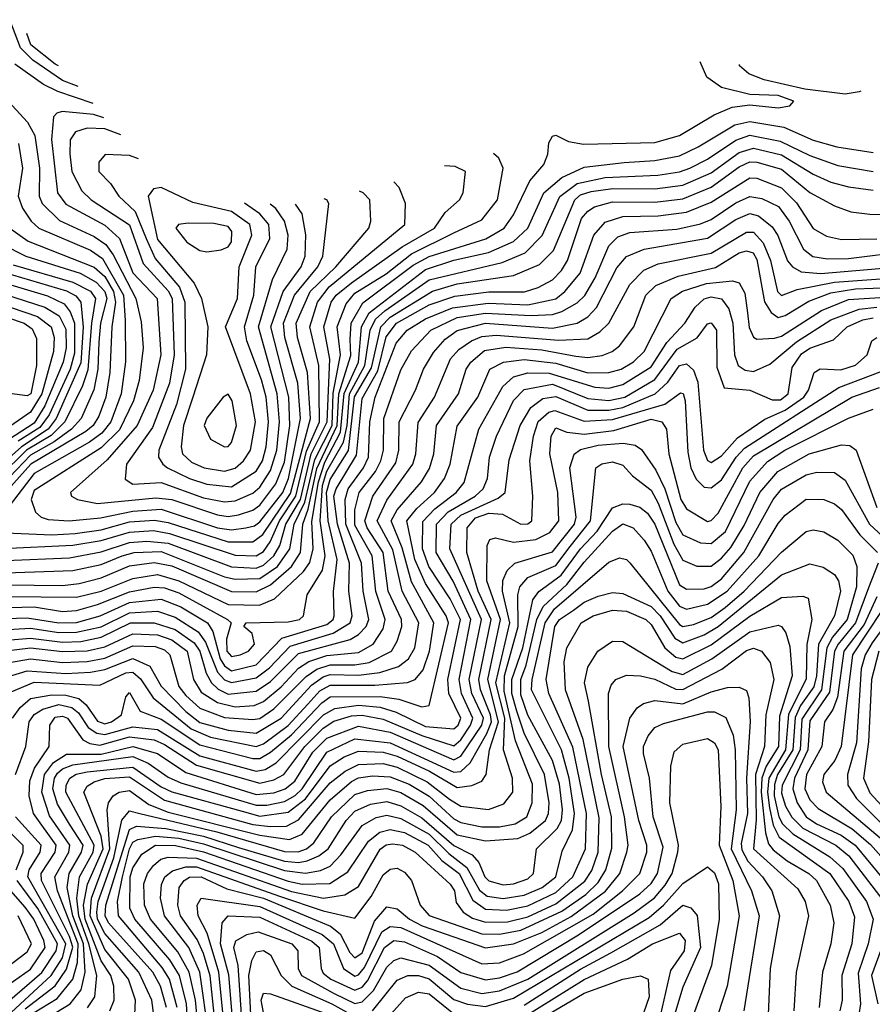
# Model space of a CAD drawing. Extents: x 501367 to 657802, y 482273 to 547541.
# Tile 519 of 656: x 575584 to 578002, y 543414 to 546206. Entities that reach past the tile are written whole.
import ezdxf

# ---------------------------------------------------------------- set-up
doc = ezdxf.new("R2010")
doc.units = 0

msp = doc.modelspace()

# ---------------------------------------------------------------- linework, layer by layer
at = {"layer": '0CON20XD'}
for points in [[(575749.5, 546016), (575705, 546033.2), (575620.9, 546090.9), (575586.3, 546126.3), (575555.9, 546205.9)], [(575693.8, 546075.2), (575685, 546080.2), (575615.7, 546135), (575604.2, 546166.7)], [(575545, 544603.1), (575705, 544601.8), (575752.6, 544607.4), (575815, 544622.8), (575895, 544656.9), (575965, 544666.4), (576015, 544657.4), (576185, 544584.2), (576255, 544583.8), (576295, 544603), (576355.3, 544655), (576380.4, 544695), (576387.1, 544775), (576402.2, 544817.8), (576427.2, 544932.8), (576484.8, 545055), (576488.7, 545145), (576523.6, 545253.6), (576521.5, 545298.5), (576524.1, 545345), (576557.4, 545402.6), (576700.1, 545509.9), (576745, 545534.8), (576906, 545584), (576957.8, 545615), (576985, 545652.9), (577031.2, 545748.8), (577070.9, 545795), (577082.3, 545825), (577085, 545856.7), (577095, 545875.7), (577105, 545878.1), (577140.4, 545860.4), (577182.8, 545852.8), (577385, 545857.3), (577455, 545877), (577553.8, 545936.2), (577605, 545957.5), (577655, 545964.9), (577735, 545956.2), (577768.3, 545961.7), (577779.5, 545975), (577735, 545990.6), (577655, 545993.6), (577575, 546014), (577533.1, 546043.1), (577513.9, 546086.5)], [(575792.3, 545967.9), (575692.4, 546002.4), (575651.7, 546021.7), (575569.8, 546079.8)], [(577969.7, 546003.1), (577965, 546001.3), (577925, 545994.4), (577810.7, 546009.3), (577695.8, 546035.8), (577652.1, 546052.1), (577625.8, 546075), (577625.2, 546078.5)], [(575542.1, 545985), (575605.8, 545915), (575627.1, 545877.1), (575640.3, 545785), (575638.8, 545705), (575647.3, 545685), (575696.7, 545636.7), (575795, 545591.3), (575828.7, 545568.7), (575849.5, 545539.5), (575913.2, 545415), (575928.7, 545348.7), (575933.8, 545275), (575922.9, 545182.9), (575906.8, 545125), (575866.8, 545043.2), (575815, 544991.9), (575625, 544870.3), (575616.1, 544845), (575629.1, 544809.1), (575644.4, 544795), (575665, 544788.7), (575724.6, 544784.6), (575812.9, 544792.9), (575905, 544812.2), (575985, 544818.1), (576145, 544764.9), (576185, 544758.8), (576225, 544764.9), (576249.7, 544770.3), (576265, 544781.8), (576330.3, 544865), (576346.5, 544905), (576380.7, 545075), (576372.7, 545175), (576336, 545305), (576332.1, 545345), (576363.6, 545425), (576430, 545505), (576443.3, 545535), (576461.2, 545685), (576454.7, 545695), (576447.8, 545698.2)], [(575822.8, 545927.1), (575793, 545937), (575704.5, 545945.5), (575689, 545941), (575679.6, 545930.4), (575674, 545866), (575691.2, 545715), (575715, 545682.3), (575825, 545623.4), (575866.8, 545585), (575905, 545487.9), (575973.7, 545415), (575984.4, 545255), (575962.6, 545155), (575917.3, 545055), (575832.5, 544957.5), (575728.2, 544865), (575730.7, 544855), (575748.2, 544845), (575805, 544833.6), (575970.4, 544850.4), (576015, 544845.1), (576145, 544801.3), (576175, 544796.6), (576205, 544802.1), (576245, 544814.6), (576265, 544829.2), (576310.7, 544889.3), (576335, 544950.8), (576350.6, 545055), (576347.7, 545135), (576296.5, 545335), (576331, 545435), (576382.6, 545505), (576393.9, 545535), (576395.3, 545595.3), (576384.8, 545655), (576365.9, 545682.6)], [(575545, 544570.2), (575745, 544567.9), (575815, 544584.9), (575905, 544621.2), (575975, 544632.5), (576035.6, 544615), (576175, 544547.3), (576264.4, 544545.6), (576306.2, 544563.8), (576388.6, 544641.4), (576406.7, 544666.7), (576416.7, 544705), (576412.8, 544782.8), (576431.1, 544895), (576449.1, 544950.9), (576494.1, 545035.9), (576504.2, 545145.8), (576544.5, 545235), (576553.8, 545335), (576575.3, 545374.7), (576735, 545497.7), (576815, 545523.7), (576913.9, 545546.1), (576985, 545577), (577025.4, 545615), (577070.4, 545715), (577122.1, 545757.9), (577185, 545787.2), (577298.8, 545801.2), (577385, 545807), (577455, 545820.1), (577508.4, 545845), (577612.7, 545907.3), (577655, 545917.6), (577751.3, 545901.3), (577835, 545864.6), (577901.5, 545845), (578005, 545829.1)], [(575870.8, 545879), (575825, 545896.8), (575775, 545898.5), (575742.6, 545887.4), (575727, 545865), (575725.7, 545825.7), (575732, 545775), (575760.1, 545720.1), (575786.2, 545695), (575895, 545623.8), (575934.2, 545514.2), (576005, 545436.7), (576016.4, 545415), (576022.4, 545255), (576009, 545175), (575960.9, 545049.1), (575886.7, 544945), (575883.1, 544903.1), (575905, 544889), (575985, 544893.2), (576105, 544849.8), (576165, 544838.3), (576195, 544841.4), (576245, 544863.3), (576265, 544880), (576295, 544927), (576313.6, 544985), (576320.9, 545065), (576314.6, 545144.6), (576261.1, 545335), (576300.7, 545469.3), (576342.7, 545555), (576345.6, 545595), (576335.1, 545635), (576310.6, 545670.6), (576294.6, 545683.2)], [(575580.7, 545855), (575592.2, 545785), (575579.4, 545705), (575591.5, 545671.5), (575616.3, 545635), (575638.4, 545615), (575785, 545551.9), (575818.9, 545528.9), (575878.4, 545425), (575883.3, 545353.3), (575884.1, 545235.9), (575872.2, 545145), (575842, 545065), (575816.8, 545033.2), (575782.3, 545007.7), (575625, 544919.2), (575545, 544813.8)], [(575555, 544539.3), (575625, 544540.4), (575705, 544528), (575745, 544530.7), (575805, 544547), (575895, 544583.3), (575965, 544596.6), (575995, 544594.6), (576035, 544580.3), (576173, 544505), (576184.1, 544495), (576170.7, 544449.3), (576171.9, 544415), (576185, 544400.4), (576209.2, 544405), (576233.3, 544415), (576249.7, 544435), (576242.9, 544465), (576220, 544485), (576226.7, 544495), (576345, 544498), (576377.7, 544505), (576389.1, 544515), (576399.2, 544575), (576442.9, 544645), (576450.6, 544685), (576436.2, 544785), (576442.8, 544885), (576455, 544925.1), (576502.3, 545007.7), (576513.2, 545055), (576519.2, 545145), (576562.7, 545225), (576578.3, 545325), (576593.6, 545356.4), (576619.3, 545380.7), (576745, 545467.9), (576952.6, 545517.4), (577017.7, 545545), (577065.8, 545594.2), (577115.7, 545704.3), (577165, 545741), (577245, 545758.3), (577394.3, 545765), (577455, 545774.1), (577484.8, 545785), (577535, 545810.8), (577615, 545864.7), (577655, 545878.8), (577741.4, 545861.4), (577825, 545821.1), (577905, 545792.2), (578004.3, 545775.7)], [(575545, 544507.5), (575605, 544509.7), (575695, 544495.2), (575745, 544496.6), (575812, 544515), (575895, 544553.2), (575985, 544562.1), (576040.7, 544540.7), (576116.9, 544495), (576131.3, 544471.3), (576153, 544393), (576165, 544373.1), (576185, 544359.8), (576255, 544376.6), (576327.8, 544452.2), (576455, 544491.1), (576473.1, 544505), (576476.1, 544515), (576474.4, 544584.4), (576484.7, 544675.3), (576459.3, 544785), (576453.9, 544865), (576465, 544901.8), (576516.2, 544983.8), (576533.3, 545136.7), (576581.4, 545218.6), (576608, 545335), (576635, 545362.5), (576755, 545436.2), (576825, 545457.1), (576985, 545480.5), (577057.9, 545512.1), (577098.3, 545551.7), (577158.3, 545695), (577175, 545709.5), (577205, 545719), (577266.8, 545726.8), (577385, 545726.4), (577465, 545736.9), (577545, 545771.8), (577625, 545829.7), (577665, 545841.6), (577745, 545822.4), (577835, 545768), (577885, 545745.1), (577935, 545731.5), (578005, 545722.8)], [(575545, 544637), (575735, 544643.5), (575815, 544660.9), (575874.8, 544685), (575908.6, 544695), (575985, 544697.5), (576165, 544625.6), (576195, 544619.2), (576265, 544620.8), (576315.1, 544655), (576350.2, 544705), (576362.7, 544775), (576392.5, 544837.5), (576420.9, 544959.1), (576470.2, 545055), (576473.4, 545146.6), (576493.7, 545255), (576484, 545335), (576509.9, 545400.1), (576535, 545430.1), (576623.5, 545485), (576695, 545541.6), (576815, 545601.2), (576895, 545638.3), (576939.1, 545695), (576955.2, 545785), (576943.1, 545813.1), (576927.4, 545826.7)], [(575535, 544475.4), (575615, 544480.2), (575695, 544468), (575745, 544469), (575815, 544484.3), (575895, 544524.2), (575975, 544528.9), (576025, 544511.8), (576090.1, 544470.1), (576111, 544441), (576144.8, 544355.2), (576165, 544334.2), (576185, 544325.8), (576255, 544339.7), (576292.6, 544367.4), (576350.9, 544429.1), (576473.4, 544466.6), (576521.1, 544495), (576526.9, 544515), (576517.9, 544585), (576519.4, 544665), (576485.2, 544775), (576475.2, 544855), (576481.5, 544875), (576539.2, 544970.8), (576555, 545131.8), (576599.8, 545210.2), (576623.7, 545306.3), (576652.7, 545345), (576745, 545397.2), (576817.7, 545422.3), (576915, 545434), (577015.7, 545434.3), (577055, 545446.4), (577095, 545468.2), (577121.1, 545495), (577137.3, 545522.7), (577177.9, 545642.1), (577195, 545663.3), (577214.5, 545675.5), (577265, 545689.7), (577385, 545688.7), (577465, 545698.3), (577545, 545731.2), (577625, 545788.3), (577655, 545802.5), (577675, 545802.3), (577745, 545781.6), (577825, 545715.4), (577895, 545677.7), (577941.1, 545661.1), (577995, 545654.3), (578025, 545653.6)], [(575921.3, 545811.6), (575895, 545820.3), (575826, 545824), (575808.6, 545801.4), (575808.8, 545775), (575841.4, 545741.4), (575864.8, 545705), (575911.7, 545661.7), (575943, 545585), (575968.6, 545528.6), (576037.6, 545447.6), (576052.1, 545405), (576053.8, 545215), (576028.4, 545115), (575978.2, 544985), (575978, 544965), (575989.5, 544945), (576003.3, 544935), (576065.1, 544905.1), (576115, 544889.1), (576185, 544881.5), (576255, 544926), (576272.3, 544955), (576283.4, 544995), (576289.2, 545065), (576282.8, 545135), (576270, 545185), (576228.2, 545295), (576221.4, 545335), (576248.4, 545425), (576253.6, 545505), (576293.8, 545585), (576290.5, 545625), (576265.1, 545655.1), (576222, 545685.2)], [(575545, 544672.1), (575725, 544679.8), (575815, 544696.9), (575895, 544723.3), (575945, 544727.4), (576005, 544721.5), (576185, 544653.8), (576255, 544650.5), (576275, 544659), (576304.5, 544685), (576322, 544715), (576338.9, 544775), (576380, 544845), (576411, 544975), (576455.9, 545065), (576463.5, 545243.5), (576446.2, 545335), (576467.7, 545405), (576481.3, 545425), (576525, 545460), (576668.4, 545561.6), (576760.7, 545615), (576790.5, 545659.5), (576831.1, 545695), (576842, 545715), (576848.8, 545775), (576819.2, 545789.2), (576789.2, 545791.8)], [(575535, 544444.9), (575615, 544452.4), (575705, 544441), (575757.2, 544442.8), (575815, 544454.5), (575897.8, 544495), (575965, 544495.8), (576025, 544476.3), (576078.8, 544438.8), (576094.9, 544415), (576112.7, 544352.7), (576127.6, 544325), (576147.1, 544307.1), (576175, 544293.4), (576255, 544302), (576295, 544329.5), (576375, 544408.1), (576521.7, 544448.3), (576545, 544462.1), (576566.7, 544485), (576574.4, 544505), (576558, 544585), (576553.9, 544665), (576509.4, 544775), (576506.8, 544845), (576516, 544875), (576559.2, 544935), (576573, 544965), (576576.8, 545065), (576592.4, 545135), (576651.8, 545288.2), (576682.5, 545325), (576735, 545358), (576811.1, 545388.9), (576912.4, 545402.4), (577025, 545397.7), (577105, 545414), (577130.6, 545435), (577173.3, 545486.7), (577212.7, 545595), (577245, 545631.6), (577295, 545647.6), (577395, 545649.4), (577475, 545660.4), (577545, 545688.3), (577655, 545757), (577675, 545756.4), (577745, 545729.5), (577786.9, 545686.9), (577835, 545613.5), (577872.3, 545592.3), (577915, 545582.9), (578015, 545584.1)], [(575535, 544706.4), (575735, 544715.6), (575815, 544728.6), (575895, 544753), (575963.1, 544756.9), (576009.1, 544749.1), (576195, 544687.2), (576255, 544685.5), (576275, 544697.3), (576294.8, 544724.8), (576320.8, 544785), (576367.6, 544855), (576397.8, 544982.2), (576434, 545065), (576432, 545225), (576406.9, 545335), (576428.3, 545405), (576461.4, 545448.6), (576676, 545625), (576677.8, 545685), (576660.2, 545730.2), (576645.5, 545746.2)], [(575545, 544751), (575675, 544745.4), (575741.2, 544748.8), (575815, 544759.5), (575895, 544782.3), (575966.6, 544786.6), (576005, 544780.2), (576175, 544724.7), (576245, 544725.1), (576274, 544746), (576352.2, 544862.2), (576409.2, 545075), (576400.2, 545205), (576372.2, 545305), (576368.4, 545345), (576408.1, 545435), (576480.4, 545505), (576573.9, 545615), (576579.8, 545635), (576577.4, 545695), (576557.9, 545715), (576547.3, 545719.3)], [(576165, 544925.1), (576195, 544933.6), (576218.8, 544955), (576238.8, 544985), (576252.6, 545065), (576238.8, 545145), (576167.3, 545335), (576202, 545415), (576206.5, 545505), (576242.4, 545595), (576236.4, 545625), (576185, 545662.4), (576075, 545687.4), (575985, 545730.3), (575963.4, 545726.6), (575947.9, 545705), (575975, 545582.1), (576079, 545459), (576100, 545415), (576118, 545335), (576113.5, 545255), (576074.7, 545135), (576048.4, 545055), (576042.4, 544995), (576045.9, 544975), (576071.3, 544951.3), (576107.3, 544935), (576165, 544925.1)], [(575545, 544416.2), (575615, 544424.5), (575705, 544413.7), (575775, 544416.4), (575825, 544427.4), (575905, 544463.9), (575975, 544461.4), (576015, 544446.9), (576058.6, 544415), (576077.2, 544335), (576098.6, 544298.6), (576145, 544269.5), (576195, 544257.3), (576248.8, 544261.2), (576275, 544272.4), (576325.7, 544314.3), (576375, 544367.2), (576403.9, 544386.1), (576455, 544403.2), (576545, 544410.9), (576586.2, 544435), (576615, 544478.4), (576620.7, 544505), (576593.9, 544583.9), (576583.7, 544685), (576535, 544772), (576534.4, 544815.6), (576547.2, 544865), (576593.2, 544925), (576608.7, 544955), (576615.5, 544985), (576617, 545075), (576665, 545212.5), (576695, 545266.6), (576749.8, 545325), (576825, 545361.6), (576905, 545373.9), (577035, 545367.1), (577095, 545369.8), (577121.6, 545378.4), (577165, 545402.9), (577186.7, 545423.3), (577216.5, 545473.5), (577255, 545564.2), (577280.2, 545589.8), (577315, 545602.2), (577447.8, 545612.2), (577515, 545627), (577545, 545639), (577615, 545686.5), (577655, 545704.6), (577688.6, 545698.6), (577735.8, 545675.8), (577766.4, 545635), (577806.9, 545555), (577834, 545534), (577875, 545527.4), (577935, 545528.2), (578099.8, 545549.8)], [(575555, 544383.3), (575615, 544393.3), (575705, 544383.2), (575775, 544385.9), (575825, 544395.6), (575905, 544430.5), (575968, 544428), (575995, 544418.9), (576009.7, 544405), (576035.4, 544315), (576055, 544289), (576095, 544253.8), (576165, 544227), (576245, 544221), (576265, 544224.5), (576305, 544251.2), (576396.4, 544343.6), (576426.3, 544363.7), (576465, 544376.5), (576535, 544376.2), (576575, 544383.3), (576639, 544415), (576655, 544443.6), (576667.6, 544485), (576667.2, 544505), (576629.5, 544585), (576614.7, 544695), (576569.3, 544765), (576562.7, 544785), (576585.6, 544855), (576650.6, 544949.4), (576659.5, 544985), (576660.5, 545065), (576706.2, 545155), (576729.4, 545215), (576757.5, 545262.5), (576790.4, 545299.6), (576825, 545324.4), (576905, 545344.9), (577095, 545331.1), (577165.4, 545345), (577195, 545362.8), (577220.1, 545389.9), (577277.4, 545502.6), (577305.3, 545534.7), (577354.9, 545555.1), (577535, 545586.5), (577615, 545639.2), (577655, 545656.3), (577679.4, 545649.4), (577718.6, 545618.6), (577734.2, 545594.2), (577761.9, 545521.9), (577775.7, 545505), (577800.7, 545490.7), (577856.3, 545486.3), (578055, 545503)], [(575462.5, 545605), (575601.1, 545535), (575755, 545486.8), (575801.1, 545461.1), (575825, 545435.3), (575831.5, 545415), (575813.2, 545345), (575808.6, 545291.4), (575805.5, 545215), (575793.9, 545156.1), (575758, 545075), (575731.1, 545045), (575681.6, 545008.4), (575615, 544971.1), (575535, 544887.7)], [(575555.6, 545615), (575607.8, 545577.8), (575795, 545504.1), (575825, 545477.6), (575850.3, 545435), (575856.1, 545405), (575844.9, 545334.9), (575839.2, 545205), (575828.4, 545135), (575808.2, 545081.8), (575792, 545055), (575771.9, 545038.1), (575615.4, 544945), (575535, 544856)], [(575540.3, 544339.7), (575605, 544359.2), (575715, 544351.3), (575784.6, 544355.4), (575825, 544363.3), (575905, 544393.9), (575952.9, 544372.9), (575985.5, 544315.5), (576055, 544243.6), (576095, 544213.1), (576175, 544191.5), (576255, 544182.4), (576325.4, 544225), (576411.2, 544318.8), (576445, 544342.3), (576465, 544348.6), (576545, 544346.7), (576605.2, 544354.8), (576658, 544372), (576687, 544393), (576704.6, 544425), (576715.8, 544495), (576668.4, 544585), (576642.2, 544702.2), (576598.2, 544785), (576625, 544843.3), (576698.6, 544945), (576707.9, 544975), (576714, 545064), (576760.3, 545135), (576806, 545244), (576829.2, 545270.8), (576865.7, 545295), (576895, 545307.3), (576935, 545311.3), (577113.3, 545296.7), (577195, 545301), (577229.7, 545320.3), (577255.1, 545344.9), (577314.5, 545455), (577354.5, 545495.5), (577395, 545513.6), (577545, 545543.5), (577645, 545603.8), (577665, 545603.2), (577693.2, 545573.2), (577713.2, 545523.2), (577733.8, 545435), (577745, 545423.6), (577788.8, 545441.2), (577895, 545461.8), (578065, 545474.2)], [(576115, 545547.5), (576155, 545553.7), (576175, 545561.7), (576185, 545575.6), (576186.1, 545605), (576175, 545619.8), (576135, 545627.8), (576061.4, 545628.6), (576034.2, 545625), (576026.7, 545615), (576058.2, 545575), (576095, 545551.4), (576115, 545547.5)], [(575560.2, 544299.8), (575625, 544326.8), (575811.7, 544318.3), (575885, 544353.6), (575905, 544355.1), (575926.4, 544336.4), (575962.5, 544282.5), (576070.4, 544195), (576125, 544171.4), (576255, 544144.9), (576275, 544152.5), (576345, 544204), (576401, 544265), (576435, 544302.7), (576465, 544318.9), (576591.1, 544318.9), (576683.6, 544326.4), (576705.3, 544334.7), (576727.9, 544362.1), (576746.1, 544415), (576758.6, 544495), (576695, 544611.7), (576668.6, 544708.6), (576637.4, 544785), (576655, 544815.8), (576723.3, 544895), (576746.7, 544933.3), (576758.4, 544975), (576766, 545055), (576829, 545145), (576850.5, 545215), (576863.2, 545235), (576902.5, 545267.5), (576963.1, 545276.9), (577065, 545270.1), (577161.8, 545251.8), (577195, 545248), (577236, 545254), (577264.6, 545265), (577285, 545281), (577325.6, 545335), (577360.3, 545425), (577388.3, 545451.7), (577451.2, 545478.8), (577557.1, 545502.9), (577625, 545544.9), (577645, 545550.3), (577664.3, 545544.3), (577675, 545526.1), (577696.2, 545406.2), (577715.1, 545375.1), (577735, 545361), (577755, 545366.6), (577822.7, 545407.3), (577885, 545431), (577955, 545443), (578105, 545448)], [(575485.7, 545505), (575716.6, 545436.6), (575743.1, 545423.1), (575756.9, 545405), (575763.8, 545333.8), (575757.6, 545232.4), (575687.3, 545075), (575664.6, 545045), (575588.8, 544995), (575518.2, 544931.8)], [(575565, 545510.6), (575735, 545461.6), (575785, 545435.6), (575799.3, 545415), (575787.2, 545345), (575777.5, 545212.5), (575762.5, 545167.5), (575711.5, 545065), (575673, 545027), (575603.7, 544985), (575528.4, 544911.6)], [(575453.7, 545485), (575662.9, 545422.9), (575710.1, 545400.1), (575727.5, 545377.5), (575739.6, 545345), (575739.6, 545260.4), (575727.4, 545215), (575667.1, 545085), (575640.6, 545049.4), (575579.4, 545010.6)], [(575563.6, 544225), (575584.9, 544255.1), (575615, 544281), (575675, 544291.6), (575715, 544290.4), (575751.2, 544281.2), (575772.6, 544262.6), (575805, 544216.4), (575825, 544209.1), (575844.3, 544215), (575872.3, 544235), (575885, 544286), (575895, 544298), (575925.4, 544245.4), (575985, 544222.4), (576095, 544149.8), (576245, 544110.8), (576265, 544111), (576295, 544128.3), (576355, 544178.3), (576441, 544269), (576465, 544285.6), (576606.8, 544286.8), (576659, 544279), (576725, 544257.4), (576745, 544260.8), (576799.8, 544495), (576793.6, 544515), (576735, 544606.7), (576704.7, 544674.7), (576682.1, 544785), (576710.3, 544819.7), (576760.7, 544865), (576788.4, 544905), (576804.6, 544945), (576825, 545053.1), (576883.3, 545135), (576917.6, 545215), (576956.2, 545235), (577015, 545242.2), (577105, 545232.1), (577195, 545204.7), (577255, 545204.9), (577290.3, 545215), (577325, 545235.5), (577355.5, 545265), (577432, 545415), (577464.1, 545435.9), (577532, 545458), (577605.6, 545465.6), (577625, 545460), (577640.4, 545430.4), (577648, 545375), (577653.1, 545333.1), (577665, 545305.4), (577675, 545300.3), (577725, 545302.3), (577745, 545308), (577858.6, 545381.4), (577935, 545412.7), (578038.7, 545418.7)], [(575454.8, 545454.8), (575655, 545390.2), (575695.6, 545365.6), (575715, 545328.5), (575715.7, 545275), (575707.1, 545235), (575655, 545110.4), (575625, 545062), (575465, 544958.4)], [(575447.9, 545427.9), (575634.5, 545364.5), (575673.2, 545335), (575682, 545305), (575680.1, 545265), (575646.5, 545145), (575615, 545093), (575465, 544989.6)], [(575572, 544065), (575601.4, 544145), (575610.8, 544215), (575624.9, 544235.1), (575649.4, 544250.6), (575695, 544263.4), (575731.7, 544255), (575750.3, 544240.3), (575778.3, 544198.3), (575802.5, 544182.5), (575825, 544178.8), (575905, 544200.9), (575975, 544192.7), (576095, 544118.4), (576255, 544074.7), (576280.3, 544079.7), (576311.6, 544098.4), (576445.8, 544234.2), (576477.4, 544252.6), (576545, 544262), (576606, 544256), (576652.2, 544242.2), (576735, 544201.7), (576815, 544194.6), (576827.8, 544205), (576835.1, 544225), (576801.5, 544295), (576797.9, 544335), (576834.1, 544505), (576805, 544563.5), (576744, 544655), (576726.8, 544705), (576727.1, 544782.9), (576761.1, 544818.9), (576822.3, 544865), (576845, 544893.7), (576886.1, 545045), (576954.7, 545165.3), (576985, 545193.4), (577025, 545204.7), (577086.1, 545203.9), (577215, 545164), (577255, 545161.2), (577295, 545171), (577375, 545221), (577419.6, 545290.4), (577470.2, 545345), (577499.8, 545390.2), (577525, 545414.5), (577545, 545420.3), (577575, 545414), (577595.5, 545385.5), (577606.3, 545345), (577611, 545255), (577622.1, 545225), (577642.1, 545212.1), (577665, 545208.1), (577711.4, 545228.6), (577787.6, 545292.4), (577885, 545354.5), (577964.9, 545385.1), (578015, 545390.5)], [(575453.8, 545393.8), (575596.7, 545345), (575619.2, 545329.2), (575631.6, 545301.6), (575631.3, 545225), (575615.6, 545145), (575605, 545139.4), (575555, 545145.6)], [(575599.2, 543400.8), (575684.2, 543465.8), (575716.6, 543513.4), (575734.3, 543575.7), (575725, 543605.9), (575646.2, 543765), (575645.3, 543785), (575684.1, 543845), (575687.2, 543865), (575622.9, 543955), (575611, 544005), (575613, 544047), (575626.3, 544083.7), (575667.3, 544145), (575669.1, 544205), (575685, 544227.6), (575705, 544231.2), (575719.2, 544225), (575763.4, 544163.4), (575783, 544153), (575811, 544149), (575895, 544172.2), (575965, 544163.3), (575995, 544150.3), (576085, 544091.5), (576265, 544040.3), (576305, 544049.9), (576332.8, 544065), (576392.6, 544145), (576445, 544196.3), (576475, 544216.4), (576525, 544231.6), (576555, 544233.5), (576615, 544222.6), (576725, 544175.8), (576815, 544146.9), (576835, 544163.9), (576862.6, 544205), (576868.9, 544225), (576837.1, 544295), (576830.4, 544335), (576863.7, 544505), (576813.4, 544613.4), (576764.9, 544695), (576766.2, 544775), (576799.4, 544810.6), (576876.2, 544855), (576898.7, 544875), (576910.6, 544905), (576916.6, 544965), (576936.6, 545025), (576985, 545126.2), (577015, 545157.6), (577095, 545172.2), (577195, 545132.1), (577255, 545126.1), (577300.7, 545135), (577385, 545185.5), (577448.6, 545271.4), (577506, 545304), (577535, 545343.5), (577545, 545346.5), (577560.4, 545325), (577560.9, 545220.9), (577581.7, 545161.7), (577655, 545155.7), (577717.9, 545127.9), (577742.2, 545127.8), (577763.8, 545145), (577775, 545219.2), (577801.7, 545258.3), (577825, 545274.2), (577891.9, 545298.1), (577930.6, 545335), (577975, 545354.5), (578005, 545360.1)], [(575603, 543377), (575690.3, 543429.7), (575734.6, 543485.4), (575747.6, 543532.4), (575749.6, 543585), (575691.3, 543735), (575683.7, 543775), (575723.2, 543845), (575726.6, 543865), (575668.5, 543948.5), (575646.4, 544015), (575653.9, 544065), (575680.2, 544099.8), (575717.1, 544122.9), (575815, 544123.3), (575905, 544145.1), (575974.5, 544124.5), (576055, 544071.2), (576255, 544008.8), (576305, 544013.8), (576337.2, 544025), (576363.9, 544046.1), (576415, 544129), (576455, 544168.4), (576545, 544202.8), (576635, 544185.1), (576815, 544107.3), (576835, 544117.3), (576894.6, 544205), (576899.4, 544225), (576866.2, 544295), (576858.4, 544335), (576893.9, 544505), (576803.9, 544705), (576807.4, 544775), (576835, 544800.8), (576941.2, 544848.8), (576961.1, 544865), (576972.3, 544957.7), (577003.6, 545055), (577033.8, 545106.2), (577068.2, 545131.8), (577105, 545137.1), (577195, 545099), (577255, 545098.8), (577295, 545106), (577386.7, 545145), (577422.5, 545177.5), (577455, 545224.8), (577475, 545229.7), (577495, 545211.6), (577507.8, 545177.8), (577523.2, 544985), (577535, 544955.8), (577545, 544950.2), (577575, 544969.2), (577619.6, 545020.4), (577697.3, 545072.7), (577755, 545098.6), (577808.2, 545135), (577821, 545155), (577837.1, 545205), (577854.4, 545215.6), (577875, 545214.4), (577913.1, 545213.1), (577955, 545226.3), (577988.1, 545255), (578001.3, 545295), (578015, 545304.6)], [(575688.5, 543391.5), (575727.3, 543415), (575758.2, 543455), (575770.1, 543505), (575764.5, 543585), (575734.5, 543665), (575719, 543745), (575724, 543785), (575759.7, 543845), (575763.5, 543865), (575725, 543924.6), (575690.9, 543980.9), (575678.2, 544025), (575682.7, 544055), (575690.9, 544069.1), (575705, 544081.6), (575735, 544093), (575905, 544116), (575947.9, 544097.9), (576005, 544057.8), (576041.3, 544041.3), (576255, 543978.1), (576285, 543978.4), (576335, 543989.2), (576365, 544006), (576385.4, 544025), (576455, 544128.5), (576535, 544166.3), (576635, 544155.1), (576815, 544071.5), (576835, 544074.2), (576861.6, 544098.4), (576908.6, 544181.4), (576921.8, 544215), (576919.7, 544235), (576890.9, 544305), (576886.1, 544335), (576921.3, 544505), (576883.9, 544585), (576852.4, 544695), (576852.8, 544765), (576876.9, 544793.1), (576915, 544806.2), (576953.3, 544803.3), (577005, 544775.6), (577025, 544776.2), (577036.3, 544785), (577039.5, 544855), (577031.2, 544955), (577041.3, 545025), (577055, 545066.1), (577085, 545093.3), (577102.2, 545097.8), (577185, 545067.3), (577265, 545072.4), (577414.2, 545115.8), (577458, 545148), (577465.5, 545145.5), (577471.1, 545125), (577479.3, 544979.3), (577488, 544935), (577503, 544903), (577525, 544880.6), (577545, 544878), (577575, 544901), (577615.9, 544965), (577639.5, 544990.5), (577907.2, 545162.8), (578025, 545206.9)], [(575776.7, 543403.3), (575796.9, 543435), (575802.5, 543495), (575780, 543585), (575751.2, 543665), (575745.6, 543714.4), (575754, 543775), (575791.9, 543845), (575795.5, 543865), (575715.1, 544015), (575715.6, 544035), (575725.7, 544055), (575743.8, 544066.2), (575775, 544073.2), (575905, 544086.4), (575985, 544030.3), (576015, 544016.4), (576215, 543961.1), (576265, 543947), (576345, 543958.2), (576395, 543996.6), (576465, 544090.2), (576504.7, 544115.3), (576545, 544131.5), (576615, 544128.6), (576655, 544117.5), (576746.4, 544075), (576825, 544028.3), (576866.2, 544033.8), (576895, 544046.4), (576907.2, 544065), (576916.8, 544135), (576942.3, 544215), (576911.6, 544335), (576947.9, 544505), (576908.8, 544615), (576909.7, 544715), (576917.9, 544732.1), (576933.3, 544736.7), (576984.6, 544724.6), (577048.1, 544731.9), (577088, 544752), (577113.1, 544785), (577110.4, 544865), (577087.7, 544975), (577091.6, 545025), (577105, 545048.6), (577136.2, 545036.2), (577185, 545030.5), (577268.8, 545041.2), (577375, 545072.6), (577405.1, 545065.1), (577419, 545045), (577424.8, 544975), (577458.9, 544845), (577475, 544818.9), (577535, 544783), (577545, 544785.2), (577565, 544806.2), (577635.5, 544935), (577665, 544969.1), (577943.8, 545135), (578022.8, 545162.8)], [(576165, 544994.7), (576175, 544995.4), (576185, 545007.3), (576199.3, 545055), (576186.6, 545125), (576175, 545143.5), (576161.2, 545135), (576115, 545075.5), (576107.2, 545055), (576125, 545016.7), (576165, 544994.7)], [(575839.6, 543395), (575852.3, 543425), (575850.6, 543465), (575842, 543495), (575815, 543536.5), (575798.2, 543581.8), (575769.6, 543655), (575764.9, 543695), (575775.9, 543754.1), (575820.6, 543855), (575815, 543890.8), (575766.1, 544015), (575775, 544032.4), (575795.3, 544045), (575825, 544053.7), (575895, 544058.7), (575995, 543992.1), (576245, 543923.8), (576295, 543917.5), (576340.8, 543919.2), (576375, 543936.8), (576465, 544042.1), (576506.8, 544075), (576545, 544094), (576615, 544096.1), (576655, 544085.9), (576740.1, 544045), (576803.5, 543995), (576835, 543975.9), (576913.9, 543966.1), (576957.6, 543982.4), (576982.7, 544015), (576981.8, 544055), (576956.4, 544135), (576960, 544225), (576934.9, 544325), (576974.2, 544495), (576953.1, 544585), (576954.5, 544615.5), (576966.4, 544643.6), (576988.8, 544665), (577095, 544696.8), (577157.5, 544775), (577162, 544795), (577144.1, 544935), (577156.6, 544973.4), (577175, 544987), (577225, 544998.9), (577295.3, 545005.3), (577329.7, 544999.7), (577347.3, 544987.3), (577388.4, 544928.4), (577413.7, 544875), (577445, 544780.2), (577465, 544744.8), (577515, 544722.3), (577545, 544720.5), (577585.7, 544754.3), (577655, 544897), (577705, 544953.2), (577754.4, 544985), (577935, 545076.2), (578005, 545101.7)], [(575910.7, 543385), (575912, 543425), (575892.6, 543485), (575825, 543569), (575784.1, 543665), (575787.6, 543715), (575839.8, 543855), (575832.1, 543965), (575835.7, 543985), (575848.7, 544005), (575866.4, 544015), (575895, 544019.9), (575950.4, 543980.4), (576005, 543958.8), (576265, 543892.9), (576349.4, 543880.6), (576385, 543895.7), (576465, 543993.9), (576524.9, 544045.1), (576545, 544055.5), (576585, 544061.6), (576635, 544059.2), (576688.3, 544038.3), (576745, 544004.3), (576815, 543939.3), (576835, 543929.5), (576895, 543916.8), (576945, 543916.9), (576989.7, 543925), (577022.6, 543945), (577037.6, 543985), (577038.2, 544038.2), (576990.4, 544160.4), (576958, 544302), (576958.7, 544345), (576997.5, 544485), (576996.5, 544575), (577002.7, 544597.3), (577025.7, 544624.3), (577105, 544658), (577145, 544711.6), (577203.2, 544785), (577217.9, 544935), (577235, 544946.5), (577265, 544952.2), (577295, 544942.2), (577321.9, 544911.9), (577375, 544871.7), (577395, 544835.2), (577438.9, 544718.9), (577465, 544672.8), (577505, 544655.9), (577545, 544656.5), (577575, 544678.9), (577600.6, 544709.4), (577638.5, 544771.5), (577683.6, 544865), (577733.9, 544925), (577823.5, 544975), (577915, 545000.2), (577938.4, 544998.4), (577956.9, 544985), (578015, 544822.4)], [(575965.1, 543375), (575958.6, 543425), (575922.3, 543505), (575825, 543614.4), (575805, 543655), (575802.7, 543675), (575806.5, 543705), (575851.2, 543828.8), (575873.7, 543936.3), (575895, 543962.3), (575924.8, 543955.2), (576142.9, 543902.9), (576335, 543847.1), (576373.5, 543846.5), (576397.2, 543855), (576418.2, 543871.8), (576468, 543945), (576535, 544008.2), (576570, 544020), (576625, 544025.6), (576665, 544014.7), (576727.9, 543977.9), (576825, 543894.5), (576905, 543877.4), (576996.5, 543883.5), (577031.3, 543898.7), (577074.9, 543935), (577083.6, 543955), (577086.2, 543985), (577072.6, 544065), (577015, 544182.6), (576994.5, 544245), (576979.8, 544295), (576979.8, 544335), (577011.2, 544425), (577039.1, 544560.9), (577056, 544584), (577119.4, 544630.6), (577175, 544705), (577221.8, 544755), (577265, 544821.6), (577295, 544832.8), (577315, 544832.2), (577343, 544823), (577365, 544806.7), (577385, 544775.2), (577455, 544603), (577475, 544590.6), (577525, 544592.2), (577545, 544598.4), (577575, 544620.3), (577638.1, 544695), (577721.4, 544845), (577745, 544874.2), (577814.7, 544915), (577845, 544922.8), (577895, 544922.2), (577925, 544900.3), (577994.1, 544775), (578070.3, 544705)], [(576000.4, 543405), (575983.5, 543465), (575961.4, 543505), (575835.9, 543645), (575826.3, 543665), (575828.7, 543695), (575895, 543909.4), (575915, 543918.7), (575998.1, 543911.9), (576105, 543890.2), (576205, 543858.8), (576335, 543819.7), (576375, 543816), (576399.4, 543820.6), (576432.6, 543835), (576458.6, 543855), (576509.8, 543935), (576535, 543961.6), (576578.8, 543981.2), (576625, 543988.8), (576665, 543976.9), (576725, 543942.8), (576815, 543863.7), (576867.8, 543837.8), (576886, 543816), (576902.8, 543775), (576915, 543763.5), (576955, 543752), (576985, 543755.4), (577025, 543769.6), (577041.2, 543785), (577049.6, 543855), (577108.2, 543911.8), (577120.6, 543935), (577123.8, 543965), (577115, 544037.7), (577095.3, 544105.3), (577025, 544233.7), (577005, 544291.6), (577005.5, 544335), (577020.8, 544375), (577051, 544505), (577068.4, 544541.6), (577136.1, 544603.9), (577185, 544667.8), (577265, 544755.6), (577295, 544776.2), (577324.2, 544765), (577355, 544729.8), (577375, 544698.9), (577422.2, 544585), (577455, 544542.4), (577475, 544534.6), (577535, 544548.2), (577591.1, 544585), (577680.8, 544685), (577735, 544777.5), (577755, 544800.7), (577815, 544846), (577865, 544845.6), (577895, 544833.1), (577915, 544816.5), (577967.4, 544745), (578017, 544695)], [(576030.5, 543405), (576008.8, 543485), (575988.5, 543518.5), (575864.3, 543665), (575861.8, 543705), (575875.4, 543775), (575895, 543854.8), (575905, 543873.2), (575918.8, 543881.2), (575969.3, 543890.7), (576035, 543884.4), (576105, 543868.8), (576335, 543793.1), (576395, 543785.1), (576437.1, 543792.9), (576464.3, 543805.7), (576495, 543837.1), (576555, 543921), (576595, 543943.3), (576625, 543950), (576665, 543940.4), (576745, 543896.6), (576801.2, 543841.2), (576851.9, 543801.9), (576887.9, 543737.8), (576910.1, 543720.1), (576955, 543714.1), (577015, 543722.7), (577065.6, 543745), (577104.9, 543775), (577122.4, 543847.6), (577151.8, 543908.2), (577157.8, 543955), (577142.2, 544055), (577120.5, 544135), (577035.6, 544305), (577037.5, 544335), (577074.3, 544495), (577101.1, 544535), (577255, 544667.1), (577285, 544680), (577305, 544675.3), (577315, 544665.9), (577455, 544490.4), (577465, 544485.3), (577495, 544490.8), (577545, 544510.7), (577585, 544538.9), (577638.4, 544585), (577745, 544695.6), (577815, 544754.2), (577835, 544759.5), (577865, 544753.6), (577905, 544729.8), (577947.2, 544687.2), (577958.6, 544655), (577957.2, 544597.2), (577931.1, 544505), (577889.7, 544455), (577873.6, 544425), (577858.1, 544305), (577802.6, 544222.6), (577797.5, 544135), (577746.5, 544035), (577745, 544012.1), (577755.9, 543975.9), (577774.1, 543944.1), (577805, 543913.1), (577898.8, 543865), (577935.4, 543835), (578034.6, 543705)], [(576063.6, 543305), (576057.2, 543415), (576037.1, 543495), (576009.8, 543539.8), (575910.1, 543655), (575896.2, 543686.2), (575897.7, 543775), (575905, 543800.6), (575930.7, 543839.3), (575969.5, 543865), (576025.7, 543864.3), (576105, 543846.4), (576345, 543763.2), (576385.6, 543754.4), (576463.8, 543756.2), (576515, 543789), (576573.5, 543876.5), (576605, 543902.1), (576635, 543909.3), (576675, 543900.4), (576742.7, 543865), (576781.2, 543821.2), (576830.8, 543785), (576869, 543709), (576905, 543683.2), (576965, 543680.8), (577025, 543693.1), (577105, 543730.4), (577152.5, 543775), (577188.6, 543855), (577191.7, 543955), (577152.8, 544142.8), (577084.4, 544295), (577077.7, 544335), (577101.4, 544485), (577114.9, 544505), (577155, 544531.8), (577185, 544553.9), (577225, 544571.4), (577265, 544581.3), (577295, 544579), (577375, 544541.6), (577400.3, 544515), (577442.1, 544452.1), (577465, 544438.8), (577525, 544461.4), (577565.4, 544484.6), (577745, 544631.9), (577825, 544662.4), (577863.3, 544653.3), (577895, 544632.5), (577906.6, 544615), (577911.7, 544585), (577894.9, 544515), (577849.4, 544435), (577843.7, 544345), (577836.1, 544313.9), (577798.8, 544261.2), (577783.1, 544226.9), (577777, 544135), (577733.2, 544065), (577725, 544037.1), (577724.4, 544004.4), (577737.3, 543945), (577747.8, 543925), (577776.8, 543896.8)], [(578018.7, 544665), (577991.3, 544595), (577955.1, 544495.1), (577905.1, 544435), (577895.2, 544415), (577880.7, 544299.3), (577825, 544217.4), (577819.9, 544135), (577782, 544055), (577776.8, 544025), (577789.4, 543985), (577814.5, 543945), (577844.1, 543925), (577913.7, 543893.7), (577954, 543865), (578065, 543730.2)], [(577265, 544531.7), (577305, 544528.4), (577359.6, 544505), (577375, 544490.7), (577414.2, 544424.2), (577445, 544398.5), (577465, 544393.3), (577545, 544433.2), (577655, 544514.7), (577745, 544567.3), (577805, 544571.2), (577820.6, 544565), (577831, 544505), (577816.3, 544433.7), (577815, 544336.4), (577764.3, 544235.7), (577756.5, 544135), (577709, 544055), (577705.4, 544015), (577710.7, 543970.7), (577721.2, 543921.2), (577737.9, 543887.9), (577881.5, 543785), (577935.9, 543705), (577951.4, 543661.4), (577944.6, 543585), (577915.6, 543495), (577916.5, 543425), (577910.6, 543395)], [(578015, 544569), (577979.1, 544490.9), (577921.1, 544415), (577903.2, 544285), (577890.2, 544249.9), (577867.1, 544215), (577859.2, 544145), (577815.8, 544065), (577811.1, 544025), (577825, 543993.8), (577848.5, 543968.5), (577945, 543911.4), (577997.1, 543867.1), (578086.3, 543766.3)], [(576093.8, 543305), (576082.3, 543425), (576064.8, 543504.8), (576032.3, 543562.3), (575954.9, 543655), (575937.7, 543695), (575936.1, 543755), (575946.7, 543785), (575963, 543807), (575984.4, 543825.6), (576005, 543831.2), (576085, 543828), (576355, 543733.3), (576445.3, 543714.7), (576505.7, 543724.3), (576545, 543748.1), (576606.7, 543853.3), (576623.8, 543866.2), (576641.4, 543868.6), (576669.7, 543865), (576705.9, 543845), (576805, 543754.7), (576816.8, 543735), (576822.2, 543702.2), (576841.6, 543675), (576868.3, 543658.3), (576905, 543646.5), (576967.9, 543647.9), (577025, 543661.3), (577105, 543699), (577186.9, 543763.1), (577206.9, 543793.1), (577224.7, 543845), (577227.6, 543942.4), (577182.2, 544165), (577131.6, 544305), (577128.3, 544385), (577136.2, 544425), (577176.1, 544495), (577210.9, 544515), (577265, 544531.7)], [(578029.6, 544530.4), (577946.1, 544405), (577914.4, 544145), (577896, 544105), (577864.5, 544065), (577860.8, 544045), (577871.7, 544015), (578025, 543885.3)], [(576320.7, 543720.7), (576445, 543678.5), (576535, 543658), (576580.6, 543719.4), (576615, 543781), (576635, 543797), (576655, 543799.6), (576675, 543788.6), (576694.8, 543765), (576719.8, 543695), (576745, 543665.9), (576895, 543613.3), (576945, 543612.3), (577005, 543623.7), (577121.9, 543678.1), (577189.9, 543725), (577225, 543759), (577246.1, 543795), (577263.3, 543856.7), (577262.2, 543945), (577234.2, 544065), (577197, 544273), (577185.5, 544325), (577195, 544370), (577223.9, 544415), (577265, 544443.1), (577295, 544442.9), (577435, 544357.7), (577465, 544348.8), (577547, 544393), (577655, 544469.5), (577735, 544488.8), (577745.2, 544485.1), (577757.4, 544467.4), (577768.8, 544428.8), (577774.7, 544345), (577739.5, 544230.5), (577735.9, 544145), (577700.8, 544089.2), (577689.4, 544055), (577687.5, 544015), (577699.8, 543899.8), (577708.3, 543868.3), (577721.5, 543851.5), (577760.8, 543820.8), (577822.7, 543785), (577843.9, 543765), (577883, 543695), (577893.4, 543645), (577884.4, 543585), (577861.1, 543505), (577851.8, 543405)], [(578039.4, 544490.5), (578001.5, 544438.5), (577981.7, 544405), (577970.4, 544365), (577957.5, 544155), (577931.5, 544065), (577932.7, 544035), (577957.3, 543997.3), (578178.3, 543775)], [(576135.8, 543385.8), (576124.5, 543494.5), (576105, 543557.4), (576087.6, 543597.6), (576039.8, 543665), (576032.6, 543695), (576036.4, 543745), (576050.2, 543765), (576065.9, 543774.1), (576098.7, 543775), (576171, 543741), (576275, 543714.4), (576465.1, 543635.1), (576493.1, 543613.1), (576520.6, 543560.6), (576535, 543545.1), (576555, 543559.5), (576590.4, 543649.6), (576625, 543689.8), (576655, 543684.8), (576689.9, 543655), (576725.9, 543635.9), (576905, 543573.8), (576985, 543584.9), (577065, 543617.7), (577147.8, 543662.2), (577245.3, 543734.7), (577285.9, 543785), (577306.5, 543845), (577309.7, 543865), (577299.1, 543945), (577255.3, 544145), (577254.5, 544295), (577261.6, 544318.4), (577274.8, 544335.2), (577305, 544346.8), (577345.2, 544344.8), (577385, 544335.7), (577445, 544307.5), (577465, 544306), (577575.9, 544364.1), (577645, 544416.6), (577665, 544423.2), (577687.7, 544415), (577713, 544383), (577722.9, 544335), (577700.5, 544235), (577696.6, 544145), (577670.7, 544065), (577673.1, 543936.9), (577665.4, 543855), (577790.7, 543740.7), (577811.9, 543705), (577821.6, 543665), (577786.1, 543505), (577779.3, 543395)], [(578020.4, 544415), (577999.8, 544335), (577991.9, 544158.1), (577977.8, 544055), (577995, 544013.1), (578109.9, 543889.9)], [(576161.4, 543381.4), (576148.7, 543505), (576115.6, 543615.6), (576090.4, 543665), (576087.2, 543695), (576098.6, 543715), (576265, 543691.2), (576441.5, 543611.5), (576473.6, 543585), (576502, 543515), (576535, 543493.6), (576545, 543497), (576562, 543518), (576610.9, 543619.1), (576635, 543634.7), (576665, 543631.3), (576895, 543528.7), (576945, 543531.1), (577013.3, 543556.7), (577210.3, 543669.7), (577294.1, 543735), (577342.9, 543785), (577362.5, 543845), (577363.1, 543865), (577340, 543935), (577295.6, 544145), (577314.9, 544225.1), (577335, 544254.7), (577353.1, 544266.9), (577385, 544274.8), (577465, 544266.1), (577545, 544300.1), (577592, 544312), (577625, 544312.9), (577645, 544303.1), (577652.4, 544282.4), (577655.8, 544215.8), (577645.3, 544055), (577648.7, 543955), (577630, 543870), (577631.8, 543851.8), (577649.4, 543819.4), (577690.4, 543775), (577717.3, 543735), (577739.5, 543665), (577712.7, 543515), (577707.3, 543385)], [(576186.2, 543385), (576177.2, 543497.2), (576153.6, 543585), (576158, 543645), (576175.4, 543664.6), (576265, 543660.7), (576412.7, 543592.7), (576433.7, 543575), (576438.9, 543515), (576445, 543501.7), (576466.3, 543485), (576535, 543453.6), (576555, 543462.6), (576570.1, 543479.9), (576618.6, 543575), (576645, 543594.2), (576675, 543590.8), (576768.8, 543548.8), (576835, 543504.2), (576905, 543483.3), (576945, 543488.8), (576995, 543506.1), (577169.3, 543610.7), (577343, 543727), (577375, 543756.7), (577393.2, 543785), (577409.2, 543859.2), (577380.7, 543945), (577370, 544055), (577353.3, 544125), (577353.2, 544145), (577366.4, 544175), (577385, 544198.2), (577409.7, 544210.3), (577535, 544242.9), (577555, 544242.9), (577587.1, 544227.1), (577607.2, 544177.2), (577613.6, 544135), (577616.5, 543965), (577602, 543855), (577660.1, 543735), (577681.1, 543665), (577656.4, 543513.6), (577638.3, 543395)], [(576212.8, 543385), (576203.4, 543523.4), (576190.9, 543575), (576196.7, 543593.3), (576228.3, 543611.7), (576260.6, 543619.4), (576355.6, 543585), (576372.6, 543565), (576374.2, 543515), (576383.5, 543495), (576475.7, 543444.3), (576535, 543415.7), (576555, 543420.5), (576587.4, 543452.6), (576625, 543519), (576645, 543538.1), (576665, 543545.7), (576745, 543524.4), (576835, 543459.8), (576895, 543444.7), (576945, 543451.6), (577025, 543484.6), (577327.1, 543672.9), (577384.2, 543715.8), (577415, 543751.3), (577434.5, 543785), (577450.5, 543845), (577452.4, 543865), (577428, 543985), (577430.8, 544089.2), (577439.9, 544130.1), (577465, 544151), (577535, 544167.5), (577554.8, 544155), (577565.5, 544135), (577572.7, 543975), (577568.2, 543865), (577607.1, 543765), (577624.9, 543665), (577590.3, 543465), (577538.8, 543305)], [(575573.6, 543795), (575593.7, 543845), (575594.1, 543864.1), (575520.7, 543935)], [(575535, 543367.4), (575673.3, 543495), (575705, 543545), (575714.4, 543585), (575607.2, 543775), (575611.1, 543795), (575642.4, 543845), (575645.3, 543865), (575571.7, 543945)], [(577776.8, 543896.8), (577881.6, 543831.6), (577918.8, 543798.8), (577985.9, 543705), (578004.6, 543655), (577990.9, 543585), (577961.8, 543501.8), (577968.6, 543415), (577964.1, 543385)], [(576120.3, 543325), (576094.5, 543505), (576063.7, 543575), (575995.1, 543665), (575983.7, 543715), (575986.6, 543753.4), (575995.5, 543775), (576017.4, 543792.6), (576055, 543803.9), (576085, 543803.7), (576320.7, 543720.7)], [(576584.8, 543395.2), (576655, 543482.3), (576685.1, 543494.9), (576715.1, 543494.9), (576745, 543486.1), (576815, 543427.4), (576853.9, 543413.9), (576905, 543407.5), (576985, 543430.9), (577369.8, 543660.1), (577410.4, 543695), (577465, 543756.6), (577535, 543803.3), (577555, 543786.2), (577566.3, 543755), (577568, 543655), (577546.6, 543523.4), (577495.1, 543384.9)], [(575535, 543407.3), (575646.3, 543503.7), (575687.1, 543565), (575690.8, 543585), (575635, 543684.9), (575576.6, 543765)], [(575485, 543422.9), (575615, 543513.3), (575656, 543575), (575652.5, 543595), (575624.3, 543655), (575599.2, 543689.2), (575558.9, 543735)], [(577015, 543411.4), (577175, 543513.2), (577260.7, 543559.3), (577400.6, 543639.4), (577465, 543695.2), (577487.7, 543687.7), (577505.9, 543665.9), (577515.1, 543575), (577465, 543462), (577435.2, 543364.8)], [(575481.4, 543468.6), (575605, 543562.6), (575617.3, 543585), (575579.2, 543665)], [(577015, 543378.1), (577185, 543483.6), (577308.3, 543541.7), (577378.4, 543585), (577455, 543615.2), (577471.7, 543595), (577468.5, 543565), (577430.3, 543509.7), (577401.5, 543385)], [(576239.5, 543385), (576234.3, 543495.7), (576242.2, 543537.8), (576255, 543562.4), (576275, 543566), (576295, 543554.2), (576325.6, 543495), (576355.9, 543465), (576469, 543415), (576537, 543377)], [(578033.3, 543585), (578000.4, 543495), (578017.7, 543415)], [(577015, 543344.7), (577185, 543445.5), (577295, 543484.8), (577345, 543494.6), (577366.2, 543485), (577369.5, 543435), (577327.4, 543315)], [(576275, 543390), (576268.6, 543425), (576275, 543445.6), (576295, 543443.6), (576455, 543386.2)], [(576611.8, 543358.2), (576678.3, 543431.7), (576715, 543448), (576745, 543443.6), (576825, 543378.9)]]:
    msp.add_lwpolyline(points, dxfattribs=at)

doc.saveas('drawing.dxf')
